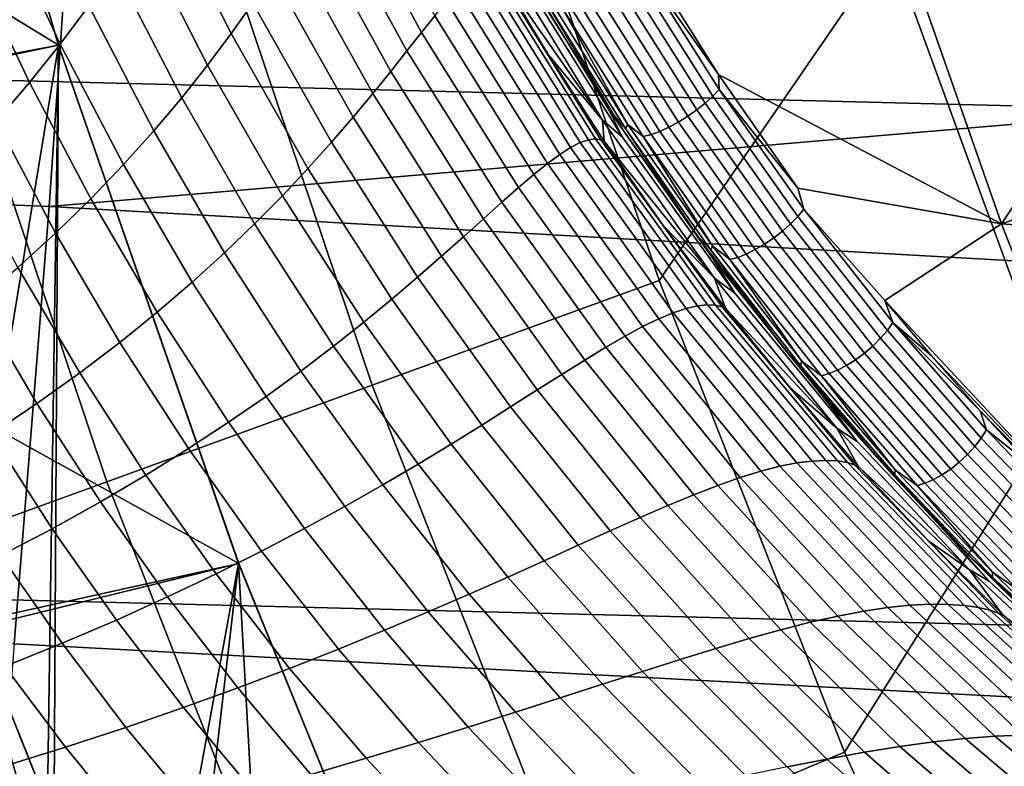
# Model space of a CAD drawing. Header units: metres. Extents: x -248 to 28, y -28 to 28.
# Tile 283 of 507: x -24.72 to -22.33, y -9.61 to -7.8. Entities that reach past the tile are written whole.
import ezdxf

# ---------------------------------------------------------------- set-up
doc = ezdxf.new("R2010")
doc.units = ezdxf.units.M
doc.layers.add('solid_10_061_053_XXX', color=7, linetype='CONTINUOUS')

msp = doc.modelspace()

# ---------------------------------------------------------------- linework, layer by layer
at = {"layer": 'solid_10_061_053_XXX'}
for points in [[(25.284929, -7.93235, -9.8), (-25.654243, -6.641504, -9.8), (-25.957792, -5.333158, -9.8), (25.654264, -6.641425, -9.8)], [(-17.117186, -6.549905, 162.847351), (-24.571123, -7.178293, 164.560608), (-24.645905, -8.251852, 164.260605), (-17.186344, -7.614699, 162.57045)], [(-26.330185, -6.813102, 118.5), (-24.995487, -6.582701, 118.5), (-24.623491, -7.860664, 118.5)], [(-24.995485, -6.58271, 24.5), (-26.040401, -6.7459, 24.5), (-25.665108, -8.056793, 24.5), (-24.623484, -7.860691, 24.5)], [(-24.623314, -7.861216, 25), (-24.910879, -9.609271, 25), (-25.147343, -8.972232, 25), (-24.995497, -6.582659, 25)], [(-24.623314, -7.861216, 25), (-24.995497, -6.582659, 25), (-24.995485, -6.58271, 24.5), (-24.623484, -7.860691, 24.5)], [(-24.623314, -7.861216, 118), (-24.995497, -6.582659, 118), (-24.97366, -9.590665, 118), (-24.63781, -10.375326, 118)], [(-24.623491, -7.860664, 118.5), (-24.995487, -6.582701, 118.5), (-24.995497, -6.582659, 118), (-24.623314, -7.861216, 118)], [(24.850672, -9.202921, -9.8), (-25.284903, -7.932432, -9.8), (-25.654243, -6.641504, -9.8), (25.284929, -7.93235, -9.8)], [(-26.029724, -8.029106, 118.503029), (-26.330185, -6.813102, 118.5), (-24.623491, -7.860664, 118.5), (-25.951273, -8.13808, 118.5)], [(-24.645905, -8.251852, 164.260605), (-24.571123, -7.178293, 164.560608), (-31.969189, -6.911704, 166.497452), (-32.037102, -7.948704, 166.224594)], [(-24.266048, -7.485085, 137.162735), (-23.862783, -8.685343, 137.162735), (-23.165806, -8.431664, 138.351929), (-23.557293, -7.266462, 138.351929)], [(-23.557293, -7.266462, 138.351929), (-23.165806, -8.431664, 138.351929), (-22.606482, -7.616872, 139.504547)], [(-22.41441, -7.320966, 139.877029), (-22.606482, -7.616872, 139.504547), (-22.194952, -8.743788, 139.504547), (-22.190603, -7.603671, 140.038864)], [(-23.710453, -7.789085, 151.39827), (-23.742424, -7.829449, 151.611389), (-23.953753, -7.439623, 151.627762), (-23.925415, -7.38964, 151.414459)], [(-24.151829, -7.758339, 152.715729), (-24.204397, -7.832557, 152.93692), (-24.372816, -7.496826, 152.964355), (-24.323643, -7.411523, 152.745056)], [(-23.742424, -7.829449, 151.611389), (-23.778008, -7.874652, 151.826523), (-23.985535, -7.494831, 151.842621), (-23.953753, -7.439623, 151.627762)], [(-22.633894, -7.44174, 140.707108), (-22.335819, -8.293953, 140.706955), (-23.022507, -7.93169, 140.013138), (-23.197285, -7.653646, 139.908005)], [(-22.257936, -7.520996, 141.125198), (-22.012375, -7.808345, 141.294815), (-22.335819, -8.293953, 140.706955), (-22.633894, -7.44174, 140.707108)], [(-24.54945, -7.765385, 153.6259), (-24.61883, -7.857761, 153.847443), (-24.757492, -7.559859, 153.882538), (-24.691206, -7.456578, 153.664062)], [(-23.862783, -8.685343, 137.162735), (-24.266048, -7.485085, 137.162735), (-24.920033, -7.686812, 135.939667), (-24.505899, -8.919417, 135.939667)], [(-24.204397, -7.832557, 152.93692), (-24.261835, -7.909239, 153.159088), (-24.426682, -7.584522, 153.184296), (-24.372816, -7.496826, 152.964355)], [(-23.778008, -7.874652, 151.826523), (-23.817423, -7.924325, 152.043564), (-24.020992, -7.554786, 152.058945), (-23.985535, -7.494831, 151.842621)], [(-24.61883, -7.857761, 153.847443), (-24.693863, -7.950947, 154.069412), (-24.829214, -7.66375, 154.101227), (-24.757492, -7.559859, 153.882538)], [(-23.817423, -7.924325, 152.043564), (-23.860907, -7.978072, 152.26236), (-24.060368, -7.619002, 152.276642), (-24.020992, -7.554786, 152.058945)], [(-24.261835, -7.909239, 153.159088), (-24.32439, -7.987984, 153.382111), (-24.485481, -7.674177, 153.404831), (-24.426682, -7.584522, 153.184296)], [(-17.265833, -8.667262, 162.252151), (-17.186344, -7.614699, 162.57045), (-24.645905, -8.251852, 164.260605)], [(-23.860907, -7.978072, 152.26236), (-23.908697, -8.035493, 152.482773), (-24.103901, -7.687006, 152.495605), (-24.060368, -7.619002, 152.276642)], [(-22.716724, -9.575903, 138.351929), (-22.194952, -8.743788, 139.504547), (-22.606482, -7.616872, 139.504547), (-23.165806, -8.431664, 138.351929)], [(-23.56255, -7.671068, 149.774368), (-23.56432, -7.667983, 149.774338), (-23.54896, -7.642169, 147.256866), (-23.303553, -8.042545, 147.259613)], [(-23.303553, -8.042545, 147.259613), (-23.54896, -7.642169, 147.256866), (-23.501745, -7.688169, 144.732864), (-23.255238, -8.08393, 144.734604)], [(-23.253361, -8.066799, 140.107101), (-23.287931, -8.017606, 142.209015), (-23.518358, -7.639469, 142.208359), (-23.434313, -7.780252, 140.000336)], [(-23.255238, -8.08393, 144.734604), (-23.501745, -7.688169, 144.732864), (-23.518358, -7.639469, 142.208359), (-23.287931, -8.017606, 142.209015)], [(-24.693863, -7.950947, 154.069412), (-24.774799, -8.044609, 154.291718), (-24.906624, -7.767902, 154.320099), (-24.829214, -7.66375, 154.101227)], [(-23.321037, -8.087784, 150.167557), (-23.337822, -8.089967, 150.365845), (-23.597679, -7.670386, 150.366226), (-23.583447, -7.664554, 150.166763)], [(-23.30748, -8.090199, 149.971786), (-23.321037, -8.087784, 150.167557), (-23.583447, -7.664554, 150.166763), (-23.571747, -7.664812, 149.969528)], [(-23.571747, -7.664812, 149.969528), (-23.56255, -7.671068, 149.774368), (-23.435856, -7.882932, 149.776306), (-23.30748, -8.090199, 149.971786)], [(-23.213158, -7.662555, 139.887466), (-23.020765, -7.967696, 140.003387), (-23.036131, -7.984175, 139.988403), (-23.229431, -7.677595, 139.871948)], [(-23.213158, -7.662555, 139.887466), (-23.197285, -7.653646, 139.908005), (-23.022507, -7.93169, 140.013138)], [(-23.213158, -7.662555, 139.887466), (-23.022507, -7.93169, 140.013138), (-23.020765, -7.967696, 140.003387)], [(-24.505899, -8.919417, 135.939667), (-24.920033, -7.686812, 135.939667), (-25.517767, -7.871189, 134.685471), (-25.0937, -9.13336, 134.685471)], [(-24.32439, -7.987984, 153.382111), (-24.392292, -8.068417, 153.605911), (-24.54945, -7.765385, 153.6259), (-24.485481, -7.674177, 153.404831)], [(-23.908697, -8.035493, 152.482773), (-23.961027, -8.096192, 152.704666), (-24.151829, -7.758339, 152.715729), (-24.103901, -7.687006, 152.495605)], [(-23.357805, -8.096938, 150.566772), (-23.38098, -8.108838, 150.77037), (-23.634077, -7.700307, 150.772079), (-23.614523, -7.682318, 150.567978)], [(-23.337822, -8.089967, 150.365845), (-23.357805, -8.096938, 150.566772), (-23.614523, -7.682318, 150.567978), (-23.597679, -7.670386, 150.366226)], [(-23.435856, -7.882932, 149.776306), (-23.56255, -7.671068, 149.774368), (-23.303553, -8.042545, 147.259613)], [(-23.229431, -7.677595, 139.871948), (-23.036131, -7.984175, 139.988403), (-23.054329, -8.000898, 139.977402), (-23.248507, -7.692923, 139.860397)], [(-23.38098, -8.108838, 150.77037), (-23.407389, -8.125725, 150.976624), (-23.656469, -7.724236, 150.978531), (-23.634077, -7.700307, 150.772079)], [(-23.269766, -7.708041, 139.853226), (-23.074764, -8.017322, 139.970703), (-23.096775, -8.032912, 139.968567), (-23.292517, -7.722456, 139.850632)], [(-23.248507, -7.692923, 139.860397), (-23.054329, -8.000898, 139.977402), (-23.074764, -8.017322, 139.970703), (-23.269766, -7.708041, 139.853226)], [(-23.407389, -8.125725, 150.976624), (-23.437128, -8.147569, 151.185516), (-23.681868, -7.753912, 151.187286), (-23.656469, -7.724236, 150.978531)], [(-23.441931, -7.752889, 139.943588), (-23.276075, -8.030436, 140.073486), (-23.434313, -7.780252, 140.000336), (-23.465551, -7.724712, 139.960449)], [(-23.316019, -7.735701, 139.852722), (-23.119644, -8.047161, 139.971039), (-23.142628, -8.059605, 139.978043), (-23.339508, -7.747343, 139.859421)], [(-23.292517, -7.722456, 139.850632), (-23.096775, -8.032912, 139.968567), (-23.119644, -8.047161, 139.971039), (-23.316019, -7.735701, 139.852722)], [(-23.961027, -8.096192, 152.704666), (-24.018143, -8.159775, 152.927902), (-24.204397, -7.832557, 152.93692), (-24.151829, -7.758339, 152.715729)], [(-23.437128, -8.147569, 151.185516), (-23.470318, -8.174266, 151.396973), (-23.710453, -7.789085, 151.39827), (-23.681868, -7.753912, 151.187286)], [(-23.247856, -8.062908, 140.060043), (-23.441931, -7.752889, 139.943588), (-23.434669, -7.744091, 139.91655), (-23.241896, -8.053196, 140.031982)], [(-23.441931, -7.752889, 139.943588), (-23.247856, -8.062908, 140.060043), (-23.276075, -8.030436, 140.073486)], [(-23.241896, -8.053196, 140.031982), (-23.434669, -7.744091, 139.91655), (-23.402397, -7.769201, 139.904297)], [(-23.362217, -7.757004, 139.870514), (-23.164976, -8.069839, 139.989349), (-23.185963, -8.077531, 140.004593), (-23.38341, -7.76437, 139.885635)], [(-23.339508, -7.747343, 139.859421), (-23.142628, -8.059605, 139.978043), (-23.164976, -8.069839, 139.989349), (-23.362217, -7.757004, 139.870514)], [(-24.392292, -8.068417, 153.605911), (-24.465788, -8.150171, 153.830383), (-24.61883, -7.857761, 153.847443), (-24.54945, -7.765385, 153.6259)], [(-23.276075, -8.030436, 140.073486), (-23.253361, -8.066799, 140.107101), (-23.434313, -7.780252, 140.000336)], [(-23.38341, -7.76437, 139.885635), (-23.185963, -8.077531, 140.004593), (-23.204906, -8.082429, 140.023285), (-23.402397, -7.769201, 139.904297)], [(-23.241896, -8.053196, 140.031982), (-23.402397, -7.769201, 139.904297), (-23.204906, -8.082429, 140.023285)], [(-23.470318, -8.174266, 151.396973), (-23.507113, -8.205647, 151.610855), (-23.742424, -7.829449, 151.611389), (-23.710453, -7.789085, 151.39827)], [(-22.012375, -7.808345, 141.294815), (-21.7451, -8.088499, 141.483032), (-22.335819, -8.293953, 140.706955)], [(-24.018143, -8.159775, 152.927902), (-24.080275, -8.225865, 153.152328), (-24.261835, -7.909239, 153.159088), (-24.204397, -7.832557, 152.93692)], [(-23.507113, -8.205647, 151.610855), (-23.547707, -8.241472, 151.827072), (-23.778008, -7.874652, 151.826523), (-23.742424, -7.829449, 151.611389)], [(-24.465788, -8.150171, 153.830383), (-24.545111, -8.232909, 154.055389), (-24.693863, -7.950947, 154.069412), (-24.61883, -7.857761, 153.847443)], [(-25.951273, -8.13808, 118.5), (-24.623491, -7.860664, 118.5), (-24.186188, -9.117818, 118.5)], [(-24.623484, -7.860691, 24.5), (-25.665108, -8.056793, 24.5), (-25.223902, -9.346898, 24.5), (-24.18619, -9.117818, 24.5)], [(-24.623314, -7.861216, 25), (-24.658331, -10.239955, 25), (-24.910879, -9.609271, 25)], [(-24.18627, -9.117604, 25), (-24.389889, -10.863854, 25), (-24.658331, -10.239955, 25), (-24.623314, -7.861216, 25)], [(-24.18627, -9.117604, 118), (-24.623314, -7.861216, 118), (-24.63781, -10.375326, 118), (-24.48061, -10.722474, 118)], [(-24.186188, -9.117818, 118.5), (-24.623491, -7.860664, 118.5), (-24.623314, -7.861216, 118), (-24.18627, -9.117604, 118)], [(-24.18627, -9.117604, 25), (-24.623314, -7.861216, 25), (-24.623484, -7.860691, 24.5), (-24.18619, -9.117818, 24.5)], [(-23.547707, -8.241472, 151.827072), (-23.592289, -8.281473, 152.045441), (-23.817423, -7.924325, 152.043564), (-23.778008, -7.874652, 151.826523)], [(-23.299788, -8.093148, 149.778366), (-23.435856, -7.882932, 149.776306), (-23.303553, -8.042545, 147.259613)], [(-23.30748, -8.090199, 149.971786), (-23.435856, -7.882932, 149.776306), (-23.299788, -8.093148, 149.778366)], [(-24.080275, -8.225865, 153.152328), (-24.147665, -8.294095, 153.377823), (-24.32439, -7.987984, 153.382111), (-24.261835, -7.909239, 153.159088)], [(-23.592289, -8.281473, 152.045441), (-23.641085, -8.325337, 152.265808), (-23.860907, -7.978072, 152.26236), (-23.817423, -7.924325, 152.043564)], [(-24.730995, -9.312403, 163.919098), (-24.645905, -8.251852, 164.260605), (-32.037102, -7.948704, 166.224594), (-32.114403, -8.974587, 165.913834)], [(24.352566, -10.449987, -9.8), (-24.850639, -9.203009, -9.8), (-25.284903, -7.932432, -9.8), (24.850672, -9.202921, -9.8)], [(-24.545111, -8.232909, 154.055389), (-24.630507, -8.316315, 154.280869), (-24.774799, -8.044609, 154.291718), (-24.693863, -7.950947, 154.069412)], [(-22.335819, -8.293953, 140.706955), (-22.829874, -8.207369, 140.135406), (-23.022507, -7.93169, 140.013138)], [(-23.020765, -7.967696, 140.003387), (-23.022507, -7.93169, 140.013138), (-22.829874, -8.207369, 140.135406)], [(-23.020765, -7.967696, 140.003387), (-22.815664, -8.258174, 140.134201), (-22.830111, -8.275955, 140.119812), (-23.036131, -7.984175, 139.988403)], [(-23.020765, -7.967696, 140.003387), (-22.829874, -8.207369, 140.135406), (-22.815664, -8.258174, 140.134201)], [(-24.147665, -8.294095, 153.377823), (-24.220547, -8.364116, 153.604248), (-24.392292, -8.068417, 153.605911), (-24.32439, -7.987984, 153.382111)], [(-23.641085, -8.325337, 152.265808), (-23.694317, -8.372737, 152.488037), (-23.908697, -8.035493, 152.482773), (-23.860907, -7.978072, 152.26236)], [(-23.054329, -8.000898, 139.977402), (-22.847414, -8.293944, 140.10936), (-22.867014, -8.311555, 140.10321), (-23.074764, -8.017322, 139.970703)], [(-23.036131, -7.984175, 139.988403), (-22.830111, -8.275955, 140.119812), (-22.847414, -8.293944, 140.10936), (-23.054329, -8.000898, 139.977402)], [(-22.835844, -8.630472, 140.372955), (-23.034054, -8.380417, 142.209747), (-23.287931, -8.017606, 142.209015), (-23.054144, -8.350506, 140.231094)], [(-22.982931, -8.462402, 144.736511), (-23.255238, -8.08393, 144.734604), (-23.287931, -8.017606, 142.209015), (-23.034054, -8.380417, 142.209747)], [(-23.074219, -8.321839, 140.201111), (-23.054144, -8.350506, 140.231094), (-23.287931, -8.017606, 142.209015), (-23.253361, -8.066799, 140.107101)], [(-23.074764, -8.017322, 139.970703), (-22.867014, -8.311555, 140.10321), (-22.888269, -8.328215, 140.101547), (-23.096775, -8.032912, 139.968567)], [(-24.630507, -8.316315, 154.280869), (-24.722214, -8.400079, 154.506668), (-24.861883, -8.138425, 154.514282), (-24.774799, -8.044609, 154.291718)], [(-23.694317, -8.372737, 152.488037), (-23.752211, -8.423338, 152.711929), (-23.961027, -8.096192, 152.704666), (-23.908697, -8.035493, 152.482773)], [(-23.031853, -8.425566, 147.262634), (-23.303553, -8.042545, 147.259613), (-23.255238, -8.08393, 144.734604), (-22.982931, -8.462402, 144.736511)], [(-23.29723, -8.096945, 149.778412), (-23.299788, -8.093148, 149.778366), (-23.303553, -8.042545, 147.259613), (-23.031853, -8.425566, 147.262634)], [(-23.247856, -8.062908, 140.060043), (-23.074219, -8.321839, 140.201111), (-23.253361, -8.066799, 140.107101), (-23.276075, -8.030436, 140.073486)], [(-23.119644, -8.047161, 139.971039), (-22.91049, -8.343381, 140.104431), (-22.932953, -8.356561, 140.111771), (-23.142628, -8.059605, 139.978043)], [(-23.096775, -8.032912, 139.968567), (-22.888269, -8.328215, 140.101547), (-22.91049, -8.343381, 140.104431), (-23.119644, -8.047161, 139.971039)], [(-24.220547, -8.364116, 153.604248), (-24.299156, -8.435586, 153.831436), (-24.465788, -8.150171, 153.830383), (-24.392292, -8.068417, 153.605911)], [(-23.041136, -8.358026, 140.191406), (-23.247856, -8.062908, 140.060043), (-23.241896, -8.053196, 140.031982), (-23.036581, -8.347538, 140.162201)], [(-23.247856, -8.062908, 140.060043), (-23.041136, -8.358026, 140.191406), (-23.074219, -8.321839, 140.201111)], [(-23.036581, -8.347538, 140.162201), (-23.241896, -8.053196, 140.031982), (-23.204906, -8.082429, 140.023285)], [(-23.164976, -8.069839, 139.989349), (-22.954927, -8.367326, 140.123306), (-22.975698, -8.375324, 140.138702), (-23.185963, -8.077531, 140.004593)], [(-23.142628, -8.059605, 139.978043), (-22.932953, -8.356561, 140.111771), (-22.954927, -8.367326, 140.123306), (-23.164976, -8.069839, 139.989349)], [(-23.752211, -8.423338, 152.711929), (-23.815006, -8.47679, 152.937332), (-24.018143, -8.159775, 152.927902), (-23.961027, -8.096192, 152.704666)], [(-23.049206, -8.490252, 150.372696), (-23.073069, -8.492764, 150.574722), (-23.357805, -8.096938, 150.566772), (-23.337822, -8.089967, 150.365845)], [(-23.029299, -8.491314, 150.173447), (-23.049206, -8.490252, 150.372696), (-23.337822, -8.089967, 150.365845), (-23.321037, -8.087784, 150.167557)], [(-23.013517, -8.495608, 149.976852), (-23.029299, -8.491314, 150.173447), (-23.321037, -8.087784, 150.167557), (-23.30748, -8.090199, 149.971786)], [(-23.30748, -8.090199, 149.971786), (-23.299788, -8.093148, 149.778366), (-23.29723, -8.096945, 149.778412)], [(-23.30748, -8.090199, 149.971786), (-23.29723, -8.096945, 149.778412), (-23.156286, -8.298362, 149.780533), (-23.013517, -8.495608, 149.976852)], [(-23.185963, -8.077531, 140.004593), (-22.975698, -8.375324, 140.138702), (-22.994589, -8.380297, 140.157425), (-23.204906, -8.082429, 140.023285)], [(-23.036581, -8.347538, 140.162201), (-23.204906, -8.082429, 140.023285), (-22.994589, -8.380297, 140.157425)], [(-21.7451, -8.088499, 141.483032), (-21.455912, -8.359471, 141.689758), (-22.335819, -8.293953, 140.706955)], [(-23.100746, -8.499153, 150.779541), (-23.132166, -8.509628, 150.987167), (-23.407389, -8.125725, 150.976624), (-23.38098, -8.108838, 150.77037)], [(-23.073069, -8.492764, 150.574722), (-23.100746, -8.499153, 150.779541), (-23.38098, -8.108838, 150.77037), (-23.357805, -8.096938, 150.566772)], [(-23.156286, -8.298362, 149.780533), (-23.29723, -8.096945, 149.778412), (-23.031853, -8.425566, 147.262634)], [(-25.597149, -9.3166, 118.503029), (-25.951273, -8.13808, 118.5), (-24.186188, -9.117818, 118.5), (-25.505705, -9.44224, 118.5)], [(-23.132166, -8.509628, 150.987167), (-23.167318, -8.524301, 151.197525), (-23.437128, -8.147569, 151.185516), (-23.407389, -8.125725, 150.976624)], [(-24.299156, -8.435586, 153.831436), (-24.383726, -8.508189, 154.059265), (-24.545111, -8.232909, 154.055389), (-24.465788, -8.150171, 153.830383)], [(-23.815006, -8.47679, 152.937332), (-23.882925, -8.532765, 153.164062), (-24.080275, -8.225865, 153.152328), (-24.018143, -8.159775, 152.927902)], [(-23.167318, -8.524301, 151.197525), (-23.206244, -8.543203, 151.410568), (-23.470318, -8.174266, 151.396973), (-23.437128, -8.147569, 151.185516)], [(-23.206244, -8.543203, 151.410568), (-23.249027, -8.566283, 151.62619), (-23.507113, -8.205647, 151.610855), (-23.470318, -8.174266, 151.396973)], [(-23.249027, -8.566283, 151.62619), (-23.295813, -8.593405, 151.844223), (-23.547707, -8.241472, 151.827072), (-23.507113, -8.205647, 151.610855)], [(-22.815664, -8.258174, 140.134201), (-22.829874, -8.207369, 140.135406), (-22.335819, -8.293953, 140.706955), (-22.618528, -8.479794, 140.275513)], [(-24.383726, -8.508189, 154.059265), (-24.474495, -8.581623, 154.287613), (-24.630507, -8.316315, 154.280869), (-24.545111, -8.232909, 154.055389)], [(-23.882925, -8.532765, 153.164062), (-23.956211, -8.590923, 153.391953), (-24.147665, -8.294095, 153.377823), (-24.080275, -8.225865, 153.152328)], [(-17.355513, -9.705905, 161.892975), (-17.265833, -8.667262, 162.252151), (-24.645905, -8.251852, 164.260605), (-24.730995, -9.312403, 163.919098)], [(-23.295813, -8.593405, 151.844223), (-23.34675, -8.624393, 152.06456), (-23.592289, -8.281473, 152.045441), (-23.547707, -8.241472, 151.827072)], [(-22.815664, -8.258174, 140.134201), (-22.599157, -8.533534, 140.278442), (-22.612684, -8.552486, 140.264648), (-22.830111, -8.275955, 140.119812)], [(-22.815664, -8.258174, 140.134201), (-22.618528, -8.479794, 140.275513), (-22.599157, -8.533534, 140.278442)], [(-23.34675, -8.624393, 152.06456), (-23.402035, -8.659014, 152.286987), (-23.641085, -8.325337, 152.265808), (-23.592289, -8.281473, 152.045441)], [(-22.830111, -8.275955, 140.119812), (-22.612684, -8.552486, 140.264648), (-22.629091, -8.571615, 140.254807), (-22.847414, -8.293944, 140.10936)], [(-23.956211, -8.590923, 153.391953), (-24.035084, -8.650951, 153.620865), (-24.220547, -8.364116, 153.604248), (-24.147665, -8.294095, 153.377823)], [(-23.005537, -8.498311, 149.782806), (-23.156286, -8.298362, 149.780533), (-23.031853, -8.425566, 147.262634)], [(-23.013517, -8.495608, 149.976852), (-23.156286, -8.298362, 149.780533), (-23.005537, -8.498311, 149.782806)], [(-22.867014, -8.311555, 140.10321), (-22.647848, -8.590298, 140.249222), (-22.668343, -8.607926, 140.248062), (-22.888269, -8.328215, 140.101547)], [(-22.847414, -8.293944, 140.10936), (-22.629091, -8.571615, 140.254807), (-22.647848, -8.590298, 140.249222), (-22.867014, -8.311555, 140.10321)], [(-22.335819, -8.293953, 140.706955), (-22.007757, -9.134479, 140.704224), (-22.618528, -8.479794, 140.275513)], [(-21.455912, -8.359471, 141.689758), (-21.210032, -8.567217, 141.867432), (-22.007757, -9.134479, 140.704224), (-22.335819, -8.293953, 140.706955)], [(-24.474495, -8.581623, 154.287613), (-24.571692, -8.6556, 154.516312), (-24.722214, -8.400079, 154.506668), (-24.630507, -8.316315, 154.280869)], [(-23.402035, -8.659014, 152.286987), (-23.461868, -8.697005, 152.511353), (-23.694317, -8.372737, 152.488037), (-23.641085, -8.325337, 152.265808)], [(-23.041136, -8.358026, 140.191406), (-22.861244, -8.598484, 140.341888), (-23.054144, -8.350506, 140.231094), (-23.074219, -8.321839, 140.201111)], [(-22.888269, -8.328215, 140.101547), (-22.668343, -8.607926, 140.248062), (-22.689909, -8.623927, 140.251373), (-22.91049, -8.343381, 140.104431)], [(-22.861244, -8.598484, 140.341888), (-22.835844, -8.630472, 140.372955), (-23.054144, -8.350506, 140.231094)], [(-22.823084, -8.637801, 140.336212), (-23.041136, -8.358026, 140.191406), (-23.036581, -8.347538, 140.162201), (-22.820028, -8.626682, 140.305756)], [(-23.041136, -8.358026, 140.191406), (-22.823084, -8.637801, 140.336212), (-22.861244, -8.598484, 140.341888)], [(-22.820028, -8.626682, 140.305756), (-23.036581, -8.347538, 140.162201), (-22.994589, -8.380297, 140.157425)], [(-22.932953, -8.356561, 140.111771), (-22.711843, -8.637779, 140.259064), (-22.733435, -8.649032, 140.270874), (-22.954927, -8.367326, 140.123306)], [(-22.91049, -8.343381, 140.104431), (-22.689909, -8.623927, 140.251373), (-22.711843, -8.637779, 140.259064), (-22.932953, -8.356561, 140.111771)], [(-24.035084, -8.650951, 153.620865), (-24.119783, -8.712527, 153.850586), (-24.299156, -8.435586, 153.831436), (-24.220547, -8.364116, 153.604248)], [(-23.461868, -8.697005, 152.511353), (-23.526457, -8.738092, 152.737473), (-23.752211, -8.423338, 152.711929), (-23.694317, -8.372737, 152.488037)], [(-22.719299, -8.768699, 140.45076), (-22.757748, -8.726451, 142.210526), (-23.034054, -8.380417, 142.209747), (-22.835844, -8.630472, 140.372955)], [(-22.686033, -8.821907, 144.738571), (-22.982931, -8.462402, 144.736511), (-23.034054, -8.380417, 142.209747), (-22.757748, -8.726451, 142.210526)], [(-22.975698, -8.375324, 140.138702), (-22.753977, -8.657319, 140.286407), (-22.772806, -8.662372, 140.305176), (-22.994589, -8.380297, 140.157425)], [(-22.820028, -8.626682, 140.305756), (-22.994589, -8.380297, 140.157425), (-22.772806, -8.662372, 140.305176)], [(-22.954927, -8.367326, 140.123306), (-22.733435, -8.649032, 140.270874), (-22.753977, -8.657319, 140.286407), (-22.975698, -8.375324, 140.138702)], [(-24.571692, -8.6556, 154.516312), (-24.675554, -8.729804, 154.745209), (-24.82048, -8.483883, 154.732666), (-24.722214, -8.400079, 154.506668)], [(-23.526457, -8.738092, 152.737473), (-23.596033, -8.781972, 152.965149), (-23.815006, -8.47679, 152.937332), (-23.752211, -8.423338, 152.711929)], [(-22.735083, -8.789504, 147.265915), (-23.031853, -8.425566, 147.262634), (-22.982931, -8.462402, 144.736511), (-22.686033, -8.821907, 144.738571)], [(-23.002087, -8.502717, 149.782852), (-23.005537, -8.498311, 149.782806), (-23.031853, -8.425566, 147.262634), (-22.735083, -8.789504, 147.265915)], [(-24.119783, -8.712527, 153.850586), (-24.210527, -8.775356, 154.080978), (-24.383726, -8.508189, 154.059265), (-24.299156, -8.435586, 153.831436)], [(-23.862783, -8.685343, 137.162735), (-23.400192, -9.864008, 137.162735), (-22.716724, -9.575903, 138.351929), (-23.165806, -8.431664, 138.351929)], [(-23.596033, -8.781972, 152.965149), (-23.670807, -8.828358, 153.194214), (-23.882925, -8.532765, 153.164062), (-23.815006, -8.47679, 152.937332)], [(-24.675554, -8.729804, 154.745209), (-24.786312, -8.803945, 154.974121), (-24.925545, -8.567421, 154.958725), (-24.82048, -8.483883, 154.732666)], [(-22.794819, -8.869246, 150.799591), (-22.832212, -8.873971, 151.010071), (-23.132166, -8.509628, 150.987167), (-23.100746, -8.499153, 150.779541)], [(-22.761776, -8.867763, 150.591812), (-22.794819, -8.869246, 150.799591), (-23.100746, -8.499153, 150.779541), (-23.073069, -8.492764, 150.574722)], [(-22.733313, -8.869182, 150.386749), (-22.761776, -8.867763, 150.591812), (-23.073069, -8.492764, 150.574722), (-23.049206, -8.490252, 150.372696)], [(-22.70973, -8.87307, 150.184402), (-22.733313, -8.869182, 150.386749), (-23.049206, -8.490252, 150.372696), (-23.029299, -8.491314, 150.173447)], [(-22.69137, -8.878957, 149.984726), (-22.70973, -8.87307, 150.184402), (-23.029299, -8.491314, 150.173447), (-23.013517, -8.495608, 149.976852)], [(-23.013517, -8.495608, 149.976852), (-23.005537, -8.498311, 149.782806), (-23.002087, -8.502717, 149.782852)], [(-23.013517, -8.495608, 149.976852), (-23.002087, -8.502717, 149.782852), (-22.847733, -8.692739, 149.785156), (-22.69137, -8.878957, 149.984726)], [(-22.847733, -8.692739, 149.785156), (-23.002087, -8.502717, 149.782852), (-22.735083, -8.789504, 147.265915)], [(-22.007757, -9.134479, 140.704224), (-22.50561, -8.614412, 140.352432), (-22.618528, -8.479794, 140.275513)], [(-22.599157, -8.533534, 140.278442), (-22.618528, -8.479794, 140.275513), (-22.50561, -8.614412, 140.352432)], [(-24.210527, -8.775356, 154.080978), (-24.307554, -8.839157, 154.31189), (-24.474495, -8.581623, 154.287613), (-24.383726, -8.508189, 154.059265)], [(-22.873827, -8.882173, 151.223236), (-22.919586, -8.893999, 151.439011), (-23.206244, -8.543203, 151.410568), (-23.167318, -8.524301, 151.197525)], [(-22.832212, -8.873971, 151.010071), (-22.873827, -8.882173, 151.223236), (-23.167318, -8.524301, 151.197525), (-23.132166, -8.509628, 150.987167)], [(-23.670807, -8.828358, 153.194214), (-23.751013, -8.876944, 153.424454), (-23.956211, -8.590923, 153.391953), (-23.882925, -8.532765, 153.164062)], [(-22.919586, -8.893999, 151.439011), (-22.969496, -8.909501, 151.657288), (-23.249027, -8.566283, 151.62619), (-23.206244, -8.543203, 151.410568)], [(-22.599157, -8.533534, 140.278442), (-22.372398, -8.793617, 140.434738), (-22.38501, -8.81362, 140.421585), (-22.612684, -8.552486, 140.264648)], [(-22.599157, -8.533534, 140.278442), (-22.50561, -8.614412, 140.352432), (-22.387751, -8.747747, 140.434006)], [(-22.599157, -8.533534, 140.278442), (-22.387751, -8.747747, 140.434006), (-22.372398, -8.793617, 140.434738)], [(-22.969496, -8.909501, 151.657288), (-23.023623, -8.928638, 151.877945), (-23.295813, -8.593405, 151.844223), (-23.249027, -8.566283, 151.62619)], [(-22.629091, -8.571615, 140.254807), (-22.400526, -8.833772, 140.412354), (-22.418442, -8.853418, 140.407333), (-22.647848, -8.590298, 140.249222)], [(-22.612684, -8.552486, 140.264648), (-22.38501, -8.81362, 140.421585), (-22.400526, -8.833772, 140.412354), (-22.629091, -8.571615, 140.254807)], [(-24.307554, -8.839157, 154.31189), (-24.411077, -8.903657, 154.543137), (-24.571692, -8.6556, 154.516312), (-24.474495, -8.581623, 154.287613)], [(-23.751013, -8.876944, 153.424454), (-23.836864, -8.927447, 153.655701), (-24.035084, -8.650951, 153.620865), (-23.956211, -8.590923, 153.391953)], [(-23.023623, -8.928638, 151.877945), (-23.082067, -8.951319, 152.10083), (-23.34675, -8.624393, 152.06456), (-23.295813, -8.593405, 151.844223)], [(-22.647848, -8.590298, 140.249222), (-22.418442, -8.853418, 140.407333), (-22.438175, -8.871921, 140.406708), (-22.668343, -8.607926, 140.248062)], [(-22.823084, -8.637801, 140.336212), (-22.638269, -8.860198, 140.494507), (-22.835844, -8.630472, 140.372955), (-22.861244, -8.598484, 140.341888)], [(-22.668343, -8.607926, 140.248062), (-22.438175, -8.871921, 140.406708), (-22.459082, -8.888677, 140.410477), (-22.689909, -8.623927, 140.251373)], [(-22.007757, -9.134479, 140.704224), (-22.387751, -8.747747, 140.434006), (-22.50561, -8.614412, 140.352432)], [(-23.082067, -8.951319, 152.10083), (-23.144983, -8.977382, 152.325775), (-23.402035, -8.659014, 152.286987), (-23.34675, -8.624393, 152.06456)], [(-22.638269, -8.860198, 140.494507), (-22.719299, -8.768699, 140.45076), (-22.835844, -8.630472, 140.372955)], [(-22.594864, -8.902095, 140.493057), (-22.823084, -8.637801, 140.336212), (-22.820028, -8.626682, 140.305756), (-22.593386, -8.89048, 140.461288)], [(-22.823084, -8.637801, 140.336212), (-22.594864, -8.902095, 140.493057), (-22.638269, -8.860198, 140.494507)], [(-22.593386, -8.89048, 140.461288), (-22.820028, -8.626682, 140.305756), (-22.772806, -8.662372, 140.305176)], [(-22.711843, -8.637779, 140.259064), (-22.480484, -8.90314, 140.418533), (-22.501684, -8.914842, 140.430603), (-22.733435, -8.649032, 140.270874)], [(-22.689909, -8.623927, 140.251373), (-22.459082, -8.888677, 140.410477), (-22.480484, -8.90314, 140.418533), (-22.711843, -8.637779, 140.259064)], [(-24.411077, -8.903657, 154.543137), (-24.52133, -8.968553, 154.774536), (-24.675554, -8.729804, 154.745209), (-24.571692, -8.6556, 154.516312)], [(-23.836864, -8.927447, 153.655701), (-23.928595, -8.979568, 153.887756), (-24.119783, -8.712527, 153.850586), (-24.035084, -8.650951, 153.620865)], [(-23.144983, -8.977382, 152.325775), (-23.212543, -9.006626, 152.552628), (-23.461868, -8.697005, 152.511353), (-23.402035, -8.659014, 152.286987)], [(-22.753977, -8.657319, 140.286407), (-22.521992, -8.9234, 140.446304), (-22.540747, -8.928536, 140.465118), (-22.772806, -8.662372, 140.305176)], [(-22.593386, -8.89048, 140.461288), (-22.772806, -8.662372, 140.305176), (-22.540747, -8.928536, 140.465118)], [(-22.733435, -8.649032, 140.270874), (-22.501684, -8.914842, 140.430603), (-22.521992, -8.9234, 140.446304), (-22.753977, -8.657319, 140.286407)], [(-23.400192, -9.864008, 137.162735), (-23.862783, -8.685343, 137.162735), (-24.505899, -8.919417, 135.939667), (-24.03084, -10.129848, 135.939667)], [(-22.683073, -8.881396, 149.787613), (-22.847733, -8.692739, 149.785156), (-22.735083, -8.789504, 147.265915)], [(-22.69137, -8.878957, 149.984726), (-22.847733, -8.692739, 149.785156), (-22.683073, -8.881396, 149.787613)], [(-23.928595, -8.979568, 153.887756), (-24.026413, -9.033038, 154.120438), (-24.210527, -8.775356, 154.080978), (-24.119783, -8.712527, 153.850586)], [(-23.212543, -9.006626, 152.552628), (-23.284927, -9.038835, 152.781189), (-23.526457, -8.738092, 152.737473), (-23.461868, -8.697005, 152.511353)], [(-24.52133, -8.968553, 154.774536), (-24.638525, -9.033561, 155.005875), (-24.786312, -8.803945, 154.974121), (-24.675554, -8.729804, 154.745209)], [(-23.284927, -9.038835, 152.781189), (-23.36235, -9.073749, 153.011246), (-23.596033, -8.781972, 152.965149), (-23.526457, -8.738092, 152.737473)], [(-22.339104, -9.174321, 140.712265), (-22.460114, -9.054321, 142.211365), (-22.757748, -8.726451, 142.210526), (-22.471008, -9.040806, 140.620361)], [(-22.36586, -9.160849, 144.740768), (-22.686033, -8.821907, 144.738571), (-22.757748, -8.726451, 142.210526), (-22.460114, -9.054321, 142.211365)], [(-22.597715, -8.905535, 140.533203), (-22.471008, -9.040806, 140.620361), (-22.757748, -8.726451, 142.210526)], [(-22.638269, -8.860198, 140.494507), (-22.597715, -8.905535, 140.533203), (-22.757748, -8.726451, 142.210526), (-22.719299, -8.768699, 140.45076)], [(-22.211166, -10.696334, 138.351929), (-21.727287, -9.848589, 139.504547), (-22.194952, -8.743788, 139.504547), (-22.716724, -9.575903, 138.351929)], [(-22.007757, -9.134479, 140.704224), (-22.264868, -8.879632, 140.520279), (-22.387751, -8.747747, 140.434006)], [(-22.372398, -8.793617, 140.434738), (-22.387751, -8.747747, 140.434006), (-22.264868, -8.879632, 140.520279)], [(-24.026413, -9.033038, 154.120438), (-24.130547, -9.087591, 154.353592), (-24.307554, -8.839157, 154.31189), (-24.210527, -8.775356, 154.080978)], [(-23.36235, -9.073749, 153.011246), (-23.445009, -9.111121, 153.24263), (-23.670807, -8.828358, 153.194214), (-23.596033, -8.781972, 152.965149)], [(-24.638525, -9.033561, 155.005875), (-24.762896, -9.098454, 155.23703), (-24.904207, -8.877771, 155.202911), (-24.786312, -8.803945, 154.974121)], [(-22.414577, -9.132723, 147.269424), (-22.735083, -8.789504, 147.265915), (-22.686033, -8.821907, 144.738571), (-22.36586, -9.160849, 144.740768)], [(-22.678633, -8.8863, 149.787674), (-22.683073, -8.881396, 149.787613), (-22.735083, -8.789504, 147.265915), (-22.414577, -9.132723, 147.269424)], [(-22.372398, -8.793617, 140.434738), (-22.13648, -9.038368, 140.601761), (-22.14819, -9.059306, 140.589249), (-22.38501, -8.81362, 140.421585)], [(-22.13648, -9.038368, 140.601761), (-22.372398, -8.793617, 140.434738), (-22.264868, -8.879632, 140.520279), (-22.136879, -9.009874, 140.611313)], [(-23.445009, -9.111121, 153.24263), (-23.533129, -9.150682, 153.475143), (-23.751013, -8.876944, 153.424454), (-23.670807, -8.828358, 153.194214)], [(-22.400526, -8.833772, 140.412354), (-22.162823, -9.080375, 140.580643), (-22.179905, -9.100886, 140.576218), (-22.418442, -8.853418, 140.407333)], [(-22.38501, -8.81362, 140.421585), (-22.14819, -9.059306, 140.589249), (-22.162823, -9.080375, 140.580643), (-22.400526, -8.833772, 140.412354)], [(-24.130547, -9.087591, 154.353592), (-24.241203, -9.142976, 154.587021), (-24.411077, -8.903657, 154.543137), (-24.307554, -8.839157, 154.31189)], [(-22.594864, -8.902095, 140.493057), (-22.406336, -9.106945, 140.6577), (-22.597715, -8.905535, 140.533203), (-22.638269, -8.860198, 140.494507)], [(-22.418442, -8.853418, 140.407333), (-22.179905, -9.100886, 140.576218), (-22.198881, -9.120175, 140.576126), (-22.438175, -8.871921, 140.406708)], [(-23.533129, -9.150682, 153.475143), (-23.626911, -9.192179, 153.708572), (-23.836864, -8.927447, 153.655701), (-23.751013, -8.876944, 153.424454)], [(-22.558161, -9.219343, 151.262527), (-22.611822, -9.224847, 151.482132), (-22.919586, -8.893999, 151.439011), (-22.873827, -8.882173, 151.223236)], [(-22.509073, -9.21688, 151.045258), (-22.558161, -9.219343, 151.262527), (-22.873827, -8.882173, 151.223236), (-22.832212, -8.873971, 151.010071)], [(-22.464767, -9.217213, 150.830383), (-22.509073, -9.21688, 151.045258), (-22.832212, -8.873971, 151.010071), (-22.794819, -8.869246, 150.799591)], [(-22.425529, -9.220005, 150.617935), (-22.464767, -9.217213, 150.830383), (-22.794819, -8.869246, 150.799591), (-22.761776, -8.867763, 150.591812)], [(-22.391766, -9.224811, 150.407913), (-22.425529, -9.220005, 150.617935), (-22.761776, -8.867763, 150.591812), (-22.733313, -8.869182, 150.386749)], [(-22.363972, -9.23109, 150.200394), (-22.391766, -9.224811, 150.407913), (-22.733313, -8.869182, 150.386749), (-22.70973, -8.87307, 150.184402)], [(-22.342693, -9.238275, 149.995361), (-22.363972, -9.23109, 150.200394), (-22.70973, -8.87307, 150.184402), (-22.69137, -8.878957, 149.984726)], [(-22.69137, -8.878957, 149.984726), (-22.683073, -8.881396, 149.787613), (-22.678633, -8.8863, 149.787674)], [(-22.69137, -8.878957, 149.984726), (-22.678633, -8.8863, 149.787674), (-22.511774, -9.064043, 149.790161), (-22.342693, -9.238275, 149.995361)], [(-22.438175, -8.871921, 140.406708), (-22.198881, -9.120175, 140.576126), (-22.21913, -9.137613, 140.580368), (-22.459082, -8.888677, 140.410477)], [(-24.241203, -9.142976, 154.587021), (-24.358604, -9.198898, 154.820511), (-24.52133, -8.968553, 154.774536), (-24.411077, -8.903657, 154.543137)], [(-22.611822, -9.224847, 151.482132), (-22.66995, -9.233536, 151.703995), (-22.969496, -8.909501, 151.657288), (-22.919586, -8.893999, 151.439011)], [(-22.511774, -9.064043, 149.790161), (-22.678633, -8.8863, 149.787674), (-22.414577, -9.132723, 147.269424)], [(-22.406336, -9.106945, 140.6577), (-22.471008, -9.040806, 140.620361), (-22.597715, -8.905535, 140.533203)], [(-22.357561, -9.15088, 140.660645), (-22.594864, -8.902095, 140.493057), (-22.593386, -8.89048, 140.461288), (-22.357727, -9.138911, 140.627472)], [(-22.594864, -8.902095, 140.493057), (-22.357561, -9.15088, 140.660645), (-22.406336, -9.106945, 140.6577)], [(-22.357727, -9.138911, 140.627472), (-22.593386, -8.89048, 140.461288), (-22.540747, -8.928536, 140.465118)], [(-22.480484, -8.90314, 140.418533), (-22.239996, -9.152633, 140.588791), (-22.260801, -9.164744, 140.601151), (-22.501684, -8.914842, 140.430603)], [(-22.459082, -8.888677, 140.410477), (-22.21913, -9.137613, 140.580368), (-22.239996, -9.152633, 140.588791), (-22.480484, -8.90314, 140.418533)], [(-24.03084, -10.129848, 135.939667), (-24.505899, -8.919417, 135.939667), (-25.0937, -9.13336, 134.685471), (-24.607246, -10.372825, 134.685471)], [(-23.626911, -9.192179, 153.708572), (-23.726578, -9.235335, 153.942749), (-23.928595, -8.979568, 153.887756), (-23.836864, -8.927447, 153.655701)], [(-22.732536, -9.245447, 151.928009), (-22.799603, -9.260569, 152.154053), (-23.082067, -8.951319, 152.10083), (-23.023623, -8.928638, 151.877945)], [(-22.66995, -9.233536, 151.703995), (-22.732536, -9.245447, 151.928009), (-23.023623, -8.928638, 151.877945), (-22.969496, -8.909501, 151.657288)], [(-22.521992, -8.9234, 140.446304), (-22.280865, -9.173555, 140.61702), (-22.299536, -9.178779, 140.635895), (-22.540747, -8.928536, 140.465118)], [(-22.357727, -9.138911, 140.627472), (-22.540747, -8.928536, 140.465118), (-22.299536, -9.178779, 140.635895)], [(-22.501684, -8.914842, 140.430603), (-22.260801, -9.164744, 140.601151), (-22.280865, -9.173555, 140.61702), (-22.521992, -8.9234, 140.446304)], [(-22.799603, -9.260569, 152.154053), (-22.871254, -9.278802, 152.381973), (-23.144983, -8.977382, 152.325775), (-23.082067, -8.951319, 152.10083)], [(-24.358604, -9.198898, 154.820511), (-24.48295, -9.255089, 155.053864), (-24.638525, -9.033561, 155.005875), (-24.52133, -8.968553, 154.774536)], [(-23.726578, -9.235335, 153.942749), (-23.832333, -9.279905, 154.17746), (-24.026413, -9.033038, 154.120438), (-23.928595, -8.979568, 153.887756)], [(-22.871254, -9.278802, 152.381973), (-22.947622, -9.300006, 152.611618), (-23.212543, -9.006626, 152.552628), (-23.144983, -8.977382, 152.325775)], [(-22.947622, -9.300006, 152.611618), (-23.02886, -9.324015, 152.842804), (-23.284927, -9.038835, 152.781189), (-23.212543, -9.006626, 152.552628)], [(-24.48295, -9.255089, 155.053864), (-24.61446, -9.31134, 155.286896), (-24.762896, -9.098454, 155.23703), (-24.638525, -9.033561, 155.005875)], [(-23.832333, -9.279905, 154.17746), (-23.944391, -9.325646, 154.412521), (-24.130547, -9.087591, 154.353592), (-24.026413, -9.033038, 154.120438)], [(-23.02886, -9.324015, 152.842804), (-23.115156, -9.350614, 153.075348), (-23.36235, -9.073749, 153.011246), (-23.284927, -9.038835, 152.781189)], [(-22.406336, -9.106945, 140.6577), (-22.339104, -9.174321, 140.712265), (-22.471008, -9.040806, 140.620361)], [(-23.115156, -9.350614, 153.075348), (-23.206692, -9.379597, 153.309067), (-23.445009, -9.111121, 153.24263), (-23.36235, -9.073749, 153.011246)], [(-22.334049, -9.240444, 149.792786), (-22.511774, -9.064043, 149.790161), (-22.414577, -9.132723, 147.269424)], [(-22.342693, -9.238275, 149.995361), (-22.511774, -9.064043, 149.790161), (-22.334049, -9.240444, 149.792786)], [(-22.059427, -9.435285, 140.910492), (-22.142345, -9.362717, 142.21225), (-22.460114, -9.054321, 142.211365), (-22.201921, -9.305894, 140.808975)], [(-22.023836, -9.477723, 144.743118), (-22.36586, -9.160849, 144.740768), (-22.460114, -9.054321, 142.211365), (-22.142345, -9.362717, 142.21225)], [(-22.339104, -9.174321, 140.712265), (-22.201921, -9.305894, 140.808975), (-22.460114, -9.054321, 142.211365)], [(-24.61446, -9.31134, 155.286896), (-24.753345, -9.367459, 155.519516), (-24.894669, -9.16302, 155.46785), (-24.762896, -9.098454, 155.23703)], [(-23.944391, -9.325646, 154.412521), (-24.06295, -9.372322, 154.647751), (-24.241203, -9.142976, 154.587021), (-24.130547, -9.087591, 154.353592)], [(-25.505705, -9.44224, 118.5), (-24.186188, -9.117818, 118.5), (-23.684736, -10.350823, 118.5)], [(-24.18619, -9.117818, 24.5), (-25.223902, -9.346898, 24.5), (-24.717922, -10.612921, 24.5), (-23.684744, -10.350805, 24.5)], [(-24.624268, -10.379999, -9.774903), (-25.111059, -9.139678, -9.774903), (-25.007067, -9.101828, -9.793713), (-24.522293, -10.337013, -9.793713)], [(-24.522293, -10.337013, -9.793713), (-25.007067, -9.101828, -9.793713), (-24.850639, -9.203009, -9.8)], [(-24.18627, -9.117604, 118), (-24.48061, -10.722474, 118), (-24.045481, -11.630176, 118)], [(-23.684895, -10.350452, 25), (-24.105633, -11.480788, 25), (-24.389889, -10.863854, 25), (-24.18627, -9.117604, 25)], [(-24.18627, -9.117604, 25), (-24.18619, -9.117818, 24.5), (-23.684744, -10.350805, 24.5), (-23.684895, -10.350452, 25)], [(-23.684895, -10.350452, 118), (-24.18627, -9.117604, 118), (-24.045481, -11.630176, 118), (-23.941818, -11.835904, 118)], [(-23.684736, -10.350823, 118.5), (-24.186188, -9.117818, 118.5), (-24.18627, -9.117604, 118), (-23.684895, -10.350452, 118)], [(-23.206692, -9.379597, 153.309067), (-23.303675, -9.410726, 153.543747), (-23.533129, -9.150682, 153.475143), (-23.445009, -9.111121, 153.24263)], [(-22.406336, -9.106945, 140.6577), (-22.166386, -9.33878, 140.830307), (-22.339104, -9.174321, 140.712265)], [(-22.357561, -9.15088, 140.660645), (-22.166386, -9.33878, 140.830307), (-22.406336, -9.106945, 140.6577)], [(-25.0937, -9.13336, 134.685471), (-25.563927, -9.46783, 133.423676), (-25.05158, -10.750463, 133.423676), (-24.607246, -10.372825, 134.685471)], [(-24.72366, -10.421896, -9.743809), (-25.212414, -9.176568, -9.743809), (-25.111059, -9.139678, -9.774903), (-24.624268, -10.379999, -9.774903)], [(-24.06295, -9.372322, 154.647751), (-24.188221, -9.419655, 154.882935), (-24.358604, -9.198898, 154.820511), (-24.241203, -9.142976, 154.587021)], [(-22.071783, -9.453677, 147.273178), (-22.414577, -9.132723, 147.269424), (-22.36586, -9.160849, 144.740768), (-22.023836, -9.477723, 144.743118)], [(-22.328533, -9.245722, 149.792862), (-22.334049, -9.240444, 149.792786), (-22.414577, -9.132723, 147.269424), (-22.071783, -9.453677, 147.273178)], [(-22.114006, -9.372058, 140.803146), (-22.357727, -9.138911, 140.627472), (-22.299536, -9.178779, 140.635895)], [(-22.357561, -9.15088, 140.660645), (-22.357727, -9.138911, 140.627472), (-22.114006, -9.372058, 140.803146)], [(-23.303675, -9.410726, 153.543747), (-23.406294, -9.443779, 153.779221), (-23.626911, -9.192179, 153.708572), (-23.533129, -9.150682, 153.475143)], [(-22.357561, -9.15088, 140.660645), (-22.114006, -9.372058, 140.803146), (-22.112139, -9.384246, 140.837753)], [(-22.357561, -9.15088, 140.660645), (-22.112139, -9.384246, 140.837753), (-22.166386, -9.33878, 140.830307)], [(-23.406294, -9.443779, 153.779221), (-23.514765, -9.478505, 154.015274), (-23.726578, -9.235335, 153.942749), (-23.626911, -9.192179, 153.708572)], [(-22.166386, -9.33878, 140.830307), (-22.201921, -9.305894, 140.808975), (-22.339104, -9.174321, 140.712265)], [(23.791927, -11.67022, -9.8), (-24.352528, -10.450079, -9.8), (-24.850639, -9.203009, -9.8), (24.352566, -10.449987, -9.8)], [(-24.522293, -10.337013, -9.793713), (-24.850639, -9.203009, -9.8), (-24.352528, -10.450079, -9.8)], [(-24.188221, -9.419655, 154.882935), (-24.320393, -9.467388, 155.117828), (-24.48295, -9.255089, 155.053864), (-24.358604, -9.198898, 154.820511)], [(-22.221943, -9.53408, 151.31517), (-22.284533, -9.534048, 151.539703), (-22.611822, -9.224847, 151.482132), (-22.558161, -9.219343, 151.262527)], [(-22.16441, -9.536593, 151.092514), (-22.221943, -9.53408, 151.31517), (-22.558161, -9.219343, 151.262527), (-22.509073, -9.21688, 151.045258)], [(-22.112291, -9.541265, 150.871765), (-22.16441, -9.536593, 151.092514), (-22.509073, -9.21688, 151.045258), (-22.464767, -9.217213, 150.830383)], [(-22.066057, -9.547681, 150.652954), (-22.112291, -9.541265, 150.871765), (-22.464767, -9.217213, 150.830383), (-22.425529, -9.220005, 150.617935)], [(-23.514765, -9.478505, 154.015274), (-23.629276, -9.514683, 154.251709), (-23.832333, -9.279905, 154.17746), (-23.726578, -9.235335, 153.942749)], [(-22.351938, -9.53672, 151.766068), (-22.424049, -9.542203, 151.994186), (-22.732536, -9.245447, 151.928009), (-22.66995, -9.233536, 151.703995)], [(-22.284533, -9.534048, 151.539703), (-22.351938, -9.53672, 151.766068), (-22.66995, -9.233536, 151.703995), (-22.611822, -9.224847, 151.482132)], [(-22.02632, -9.555309, 150.436096), (-22.066057, -9.547681, 150.652954), (-22.425529, -9.220005, 150.617935), (-22.391766, -9.224811, 150.407913)], [(-21.993803, -9.563534, 150.221313), (-22.02632, -9.555309, 150.436096), (-22.391766, -9.224811, 150.407913), (-22.363972, -9.23109, 150.200394)], [(-21.96928, -9.571713, 150.008682), (-21.993803, -9.563534, 150.221313), (-22.363972, -9.23109, 150.200394), (-22.342693, -9.238275, 149.995361)], [(-22.342693, -9.238275, 149.995361), (-22.334049, -9.240444, 149.792786), (-22.328533, -9.245722, 149.792862)], [(-22.342693, -9.238275, 149.995361), (-22.328533, -9.245722, 149.792862), (-22.150131, -9.410374, 149.795502), (-21.96928, -9.571713, 150.008682)], [(-24.320393, -9.467388, 155.117828), (-24.459671, -9.515333, 155.35228), (-24.61446, -9.31134, 155.286896), (-24.48295, -9.255089, 155.053864)], [(-22.500809, -9.55055, 152.223969), (-22.582254, -9.561723, 152.455307), (-22.871254, -9.278802, 152.381973), (-22.799603, -9.260569, 152.154053)], [(-22.424049, -9.542203, 151.994186), (-22.500809, -9.55055, 152.223969), (-22.799603, -9.260569, 152.154053), (-22.732536, -9.245447, 151.928009)], [(-23.629276, -9.514683, 154.251709), (-23.750034, -9.552089, 154.488342), (-23.944391, -9.325646, 154.412521), (-23.832333, -9.279905, 154.17746)], [(-22.582254, -9.561723, 152.455307), (-22.668474, -9.575634, 152.688049), (-22.947622, -9.300006, 152.611618), (-22.871254, -9.278802, 152.381973)], [(-24.778044, -10.360609, 163.523331), (-17.355513, -9.705905, 161.892975), (-24.730995, -9.312403, 163.919098), (-24.814175, -10.358794, 163.53331)], [(-24.459671, -9.515333, 155.35228), (-24.606251, -9.563317, 155.586197), (-24.753345, -9.367459, 155.519516), (-24.61446, -9.31134, 155.286896)], [(-22.668474, -9.575634, 152.688049), (-22.759577, -9.592166, 152.922058), (-23.02886, -9.324015, 152.842804), (-22.947622, -9.300006, 152.611618)], [(-23.750034, -9.552089, 154.488342), (-23.877224, -9.590509, 154.724991), (-24.06295, -9.372322, 154.647751), (-23.944391, -9.325646, 154.412521)], [(-22.759577, -9.592166, 152.922058), (-22.85573, -9.611143, 153.15715), (-23.115156, -9.350614, 153.075348), (-23.02886, -9.324015, 152.842804)], [(-22.85573, -9.611143, 153.15715), (-22.957085, -9.632403, 153.393188), (-23.206692, -9.379597, 153.309067), (-23.115156, -9.350614, 153.075348)], [(-24.606251, -9.563317, 155.586197), (-24.760319, -9.611059, 155.819305), (-24.899811, -9.423152, 155.75148), (-24.753345, -9.367459, 155.519516)], [(-23.877224, -9.590509, 154.724991), (-24.011045, -9.629678, 154.961426), (-24.188221, -9.419655, 154.882935), (-24.06295, -9.372322, 154.647751)], [(-22.957085, -9.632403, 153.393188), (-23.063837, -9.655736, 153.629944), (-23.303675, -9.410726, 153.543747), (-23.206692, -9.379597, 153.309067)], [(-24.011045, -9.629678, 154.961426), (-24.151678, -9.669355, 155.197418), (-24.320393, -9.467388, 155.117828), (-24.188221, -9.419655, 154.882935)], [(-23.063837, -9.655736, 153.629944), (-23.176161, -9.680953, 153.867279), (-23.406294, -9.443779, 153.779221), (-23.303675, -9.410726, 153.543747)], [(-25.100935, -10.580932, 118.503029), (-25.505705, -9.44224, 118.5), (-23.684736, -10.350823, 118.5), (-24.994667, -10.722102, 118.5)], [(-23.176161, -9.680953, 153.867279), (-23.294256, -9.707827, 154.104965), (-23.514765, -9.478505, 154.015274), (-23.406294, -9.443779, 153.779221)], [(-24.151678, -9.669355, 155.197418), (-24.299313, -9.709373, 155.4328), (-24.459671, -9.515333, 155.35228), (-24.320393, -9.467388, 155.117828)], [(-23.294256, -9.707827, 154.104965), (-23.418299, -9.736162, 154.342834), (-23.629276, -9.514683, 154.251709), (-23.514765, -9.478505, 154.015274)], [(-24.299313, -9.709373, 155.4328), (-24.454124, -9.749578, 155.667496), (-24.606251, -9.563317, 155.586197), (-24.459671, -9.515333, 155.35228)], [(-23.418299, -9.736162, 154.342834), (-23.548487, -9.765755, 154.580688), (-23.750034, -9.552089, 154.488342), (-23.629276, -9.514683, 154.251709)], [(-23.548487, -9.765755, 154.580688), (-23.684992, -9.796414, 154.818375), (-23.877224, -9.590509, 154.724991), (-23.750034, -9.552089, 154.488342)], [(-22.187222, -9.819773, 152.310226), (-22.279474, -9.82469, 152.54538), (-22.582254, -9.561723, 152.455307), (-22.500809, -9.55055, 152.223969)], [(-22.099751, -9.817378, 152.076141), (-22.187222, -9.819773, 152.310226), (-22.500809, -9.55055, 152.223969), (-22.424049, -9.542203, 151.994186)], [(-22.017092, -9.817494, 151.843216), (-22.099751, -9.817378, 152.076141), (-22.424049, -9.542203, 151.994186), (-22.351938, -9.53672, 151.766068)], [(-21.9394, -9.82001, 151.611465), (-22.017092, -9.817494, 151.843216), (-22.351938, -9.53672, 151.766068), (-22.284533, -9.534048, 151.539703)], [(-24.454124, -9.749578, 155.667496), (-24.616285, -9.789699, 155.901245), (-24.760319, -9.611059, 155.819305), (-24.606251, -9.563317, 155.586197)], [(-23.400192, -9.864008, 137.162735), (-22.879423, -11.018149, 137.162735), (-22.211166, -10.696334, 138.351929), (-22.716724, -9.575903, 138.351929)], [(-22.376532, -9.832092, 152.781509), (-22.478464, -9.841907, 153.018509), (-22.759577, -9.592166, 152.922058), (-22.668474, -9.575634, 152.688049)], [(-22.279474, -9.82469, 152.54538), (-22.376532, -9.832092, 152.781509), (-22.668474, -9.575634, 152.688049), (-22.582254, -9.561723, 152.455307)], [(-25.069067, -9.636375, 117.994408), (-24.63781, -10.375326, 118), (-24.97366, -9.590665, 118)], [(-23.684992, -9.796414, 154.818375), (-23.828005, -9.827888, 155.055634), (-24.011045, -9.629678, 154.961426), (-23.877224, -9.590509, 154.724991)], [(-22.478464, -9.841907, 153.018509), (-22.585403, -9.853996, 153.256241), (-22.85573, -9.611143, 153.15715), (-22.759577, -9.592166, 152.922058)], [(-24.778894, -10.241455, 25.006287), (-24.910879, -9.609271, 25), (-24.658331, -10.239955, 25)]]:
    msp.add_3dface(points, dxfattribs=at)

doc.saveas('drawing.dxf')
